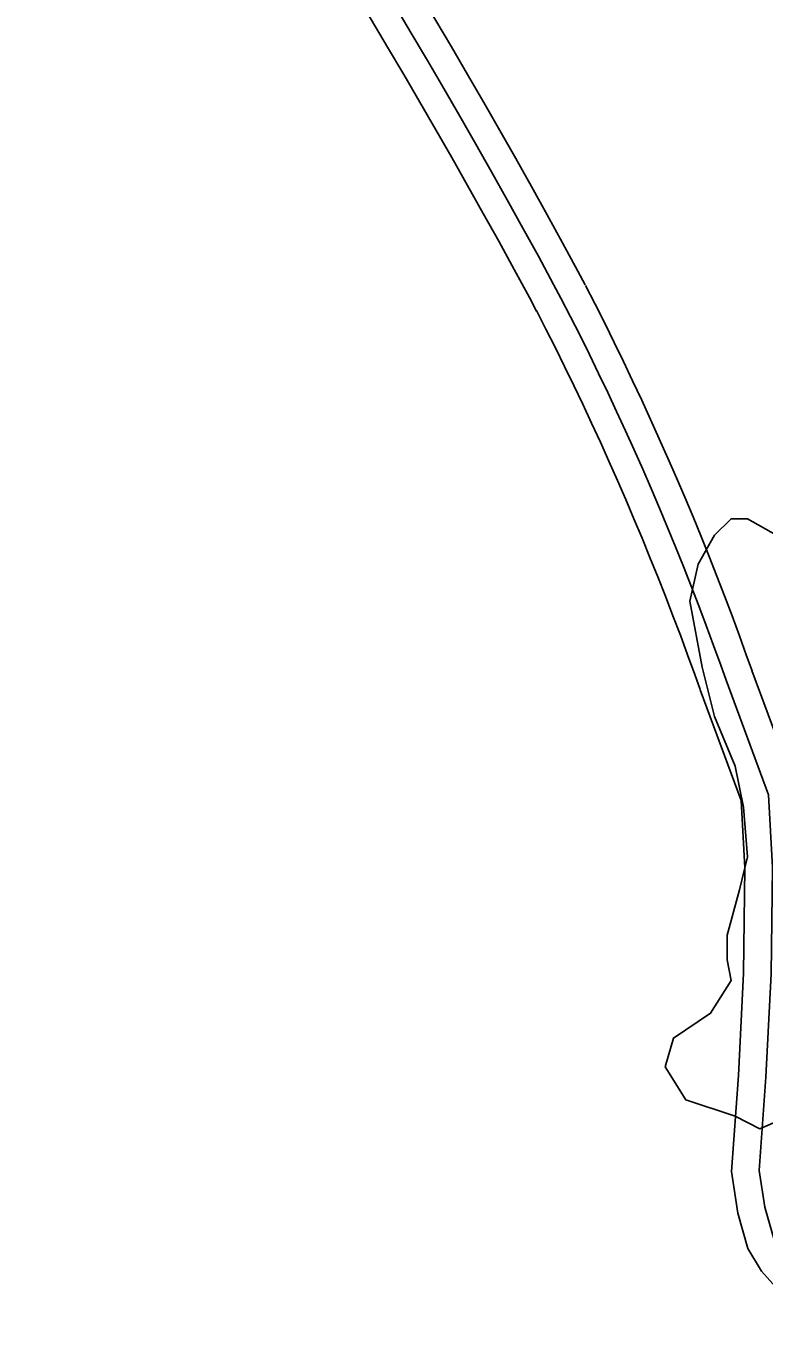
# Model space of a CAD drawing. Extents: x 3245246 to 3283090, y 806824 to 832173.
# Drawn here: x 3260170 to 3260571, y 828794 to 829498 of the extents above; entities that cross this region are included whole.
import ezdxf

# ---------------------------------------------------------------- set-up
doc = ezdxf.new("R2010")
doc.units = 0
doc.layers.add('V-ROAD-CNTR', color=7, linetype='Continuous')
doc.layers.add('V-SITE-VEGE', color=7, linetype='Continuous')

msp = doc.modelspace()

# ---------------------------------------------------------------- linework, layer by layer
at = {"layer": 'V-ROAD-CNTR'}
for points in [[(3260299.27, 829650.54), (3260308.85, 829635.9), (3260318.38, 829621.19), (3260327.84, 829606.43), (3260337.23, 829591.63), (3260346.56, 829576.79), (3260355.81, 829561.9), (3260365, 829546.97), (3260374.12, 829532), (3260383.17, 829516.99), (3260392.15, 829501.94), (3260401.07, 829486.85), (3260409.91, 829471.71), (3260418.68, 829456.54), (3260427.39, 829441.32), (3260436.02, 829426.07), (3260444.59, 829410.77), (3260453.08, 829395.44), (3260461.51, 829380.07), (3260469.86, 829364.66), (3260473.85, 829357.24)], [(3260286.72, 829642.33), (3260296.28, 829627.72), (3260305.77, 829613.07), (3260315.19, 829598.37), (3260324.55, 829583.62), (3260333.84, 829568.84), (3260343.06, 829554.01), (3260352.21, 829539.14), (3260361.29, 829524.23), (3260370.31, 829509.28), (3260379.25, 829494.28), (3260388.13, 829479.25), (3260396.94, 829464.17), (3260405.68, 829449.06), (3260414.35, 829433.9), (3260422.95, 829418.71), (3260431.48, 829403.47), (3260439.94, 829388.2), (3260448.34, 829372.89), (3260456.66, 829357.54), (3260460.64, 829350.13)], [(3260274.17, 829634.12), (3260283.71, 829619.54), (3260293.16, 829604.94), (3260302.55, 829590.3), (3260311.86, 829575.62), (3260321.12, 829560.89), (3260330.3, 829546.12), (3260339.42, 829531.31), (3260348.46, 829516.46), (3260357.44, 829501.56), (3260366.35, 829486.63), (3260375.2, 829471.65), (3260383.97, 829456.64), (3260392.68, 829441.58), (3260401.31, 829426.48), (3260409.88, 829411.35), (3260418.38, 829396.17), (3260426.81, 829380.96), (3260435.16, 829365.71), (3260443.46, 829350.41), (3260447.43, 829343.03)], [(3260473.99, 829356.96), (3260479.24, 829346.7), (3260484.44, 829336.36), (3260489.57, 829325.98), (3260494.62, 829315.57), (3260499.6, 829305.12), (3260504.51, 829294.64), (3260509.35, 829284.12), (3260514.11, 829273.57), (3260518.8, 829262.99), (3260523.41, 829252.37), (3260527.95, 829241.72), (3260532.42, 829231.04), (3260536.81, 829220.33), (3260541.13, 829209.59), (3260545.37, 829198.82), (3260549.54, 829188.02), (3260553.63, 829177.19), (3260557.64, 829166.33), (3260561.58, 829155.46), (3260564.5, 829147.22)], [(3260460.64, 829350.13), (3260465.86, 829339.92), (3260471.02, 829329.67), (3260476.1, 829319.39), (3260481.11, 829309.07), (3260486.04, 829298.71), (3260490.91, 829288.32), (3260495.7, 829277.9), (3260500.42, 829267.45), (3260505.06, 829256.96), (3260509.64, 829246.44), (3260514.14, 829235.89), (3260518.56, 829225.3), (3260522.91, 829214.69), (3260527.19, 829204.05), (3260531.39, 829193.37), (3260535.52, 829182.67), (3260539.58, 829171.94), (3260543.56, 829161.18), (3260547.46, 829150.39), (3260550.37, 829142.2)], [(3260447.29, 829343.3), (3260452.49, 829333.13), (3260457.59, 829322.98), (3260462.62, 829312.79), (3260467.59, 829302.56), (3260472.48, 829292.3), (3260477.3, 829282.01), (3260482.05, 829271.68), (3260486.72, 829261.32), (3260491.33, 829250.93), (3260495.86, 829240.51), (3260500.32, 829230.05), (3260504.7, 829219.56), (3260509.02, 829209.05), (3260513.25, 829198.5), (3260517.42, 829187.92), (3260521.51, 829177.32), (3260525.53, 829166.69), (3260529.47, 829156.03), (3260533.34, 829145.33), (3260536.23, 829137.19)], [(3260564.43, 829147.42), (3260586.82, 829087.01)], [(3260550.37, 829142.2), (3260573.48, 829079.84), (3260575.62, 829040.4), (3260574.84, 828982.41), (3260572.07, 828926.29), (3260568.4, 828875.47), (3260571.48, 828855.46), (3260576.09, 828839.04), (3260581.69, 828829.68), (3260589.95, 828820.57), (3260601.65, 828814.31), (3260618.68, 828809.28), (3260637.15, 828810.82), (3260652.06, 828815.2), (3260667.42, 828822.11), (3260682.82, 828834.94), (3260703.46, 828857.94), (3260724.84, 828885.27)], [(3260536.3, 829136.99), (3260558.63, 829076.76), (3260560.61, 829040.09), (3260559.84, 828982.88), (3260557.1, 828927.2), (3260553.31, 828874.86), (3260556.79, 828852.28), (3260562.19, 828833.06), (3260569.58, 828820.7), (3260580.58, 828808.57), (3260595.93, 828800.36), (3260617.13, 828794.1), (3260639.92, 828796), (3260657.27, 828801.1), (3260675.45, 828809.27), (3260693.25, 828824.11), (3260714.96, 828848.3), (3260736.66, 828876.03)]]:
    msp.add_lwpolyline(points, dxfattribs=at)
msp.add_arc((3259691.47, 828896.3), 1311.33, 19.80646, 74.78759, dxfattribs=at)
at = {"layer": 'V-SITE-VEGE'}
for p, q in [((3260553.14, 829230.04), (3260544.18, 829221.07)), ((3260562.1, 829230.04), (3260553.14, 829230.04)), ((3260577.78, 829221.07), (3260562.1, 829230.04)), ((3260544.18, 829221.07), (3260535.21, 829205.38)), ((3260535.21, 829205.38), (3260530.74, 829185.2)), ((3260530.74, 829185.2), (3260537.46, 829149.33)), ((3260537.46, 829149.33), (3260544.18, 829122.42)), ((3260544.18, 829122.42), (3260555.38, 829095.52)), ((3260555.38, 829095.52), (3260559.86, 829073.1)), ((3260559.86, 829073.1), (3260562.1, 829046.2)), ((3260562.1, 829046.2), (3260557.62, 829028.26)), ((3260557.62, 829028.26), (3260550.9, 829003.6)), ((3260550.9, 829003.6), (3260550.9, 828990.15)), ((3260550.9, 828990.15), (3260553.14, 828978.94)), ((3260553.14, 828978.94), (3260541.94, 828961.01)), ((3260541.94, 828961.01), (3260521.77, 828947.55)), ((3260521.77, 828947.55), (3260517.3, 828931.86)), ((3260517.3, 828931.86), (3260528.5, 828913.92)), ((3260528.5, 828913.92), (3260555.38, 828904.96)), ((3260568.82, 828898.23), (3260604.66, 828913.92)), ((3260555.38, 828904.96), (3260568.82, 828898.23))]:
    msp.add_line(p, q, dxfattribs=at)
msp.add_lwpolyline([(3260604.66, 828913.92), (3260568.82, 828898.23), (3260555.38, 828904.96), (3260528.5, 828913.92), (3260517.3, 828931.86), (3260521.77, 828947.55), (3260541.94, 828961.01), (3260553.14, 828978.94), (3260550.9, 828990.15), (3260550.9, 829003.6), (3260557.62, 829028.26), (3260562.1, 829046.2), (3260559.86, 829073.1), (3260555.38, 829095.52), (3260544.18, 829122.42), (3260537.46, 829149.33), (3260530.74, 829185.2), (3260535.21, 829205.38), (3260544.18, 829221.07), (3260553.14, 829230.04), (3260562.1, 829230.04), (3260577.78, 829221.07)], dxfattribs=at)

doc.saveas('drawing.dxf')
